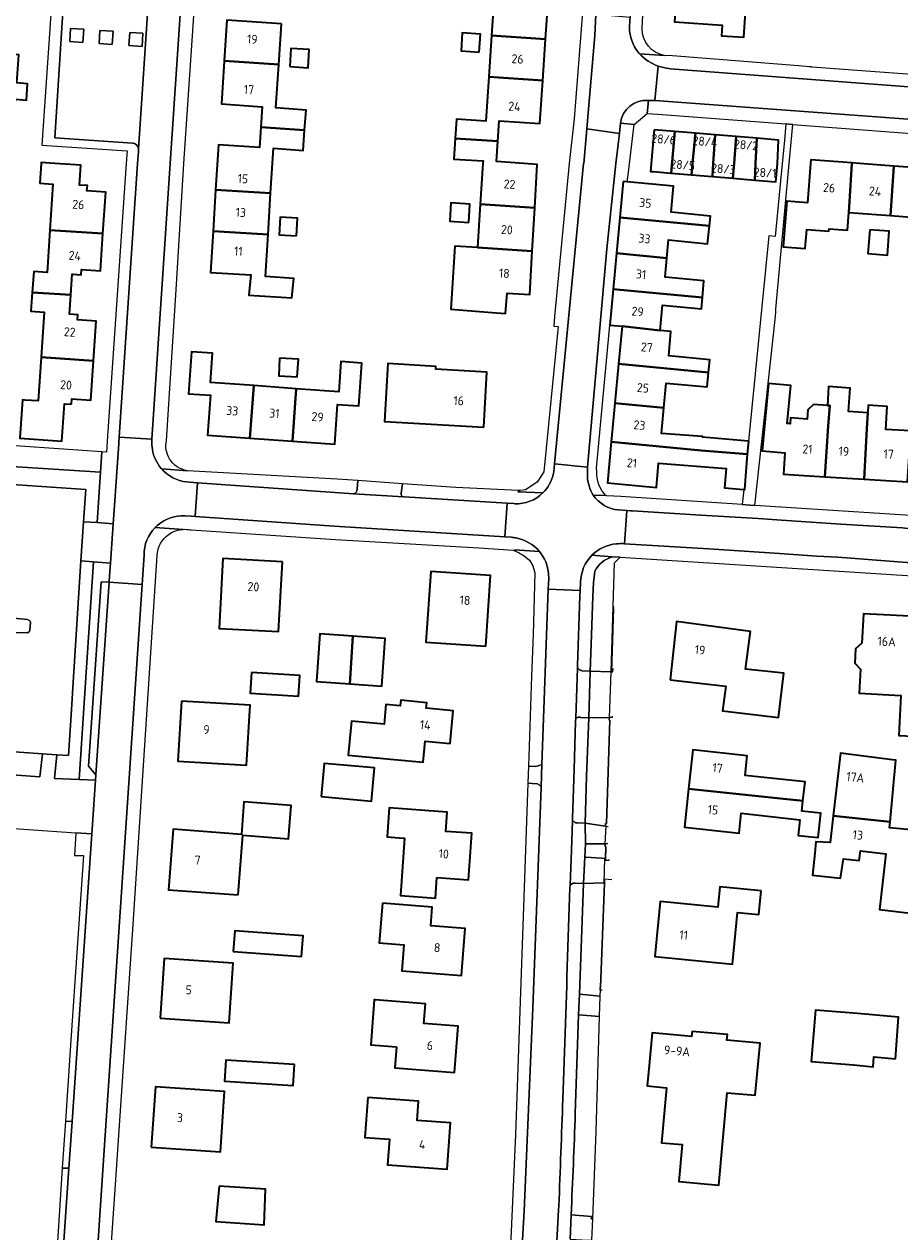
# Model space of a CAD drawing. Extents: x 150256 to 156914, y 461459 to 469481.
# Tile 434 of 656: x 155753 to 155885, y 464339 to 464521. Entities that reach past the tile are written whole.
import ezdxf
from ezdxf.enums import TextEntityAlignment as Align

# ---------------------------------------------------------------- set-up
doc = ezdxf.new("R2010")
doc.units = 0
doc.header["$LTSCALE"] = 0.75
for name, color, linetype, lineweight in [('B-RO-GR-BEPLANTING_CULTUUR_BODEMBEDEKKER-GV', 251, 'CONTINUOUS', 18), ('B-RO-GR-BEPLANTING_CULTUUR_VASTE PLANTENVAK-GV', 251, 'CONTINUOUS', 18), ('B-RO-IE-TERREINAFSCHEIDING_KUNSTMATIG_MUUR-G', 251, 'IE-TERREINAFSCHEIDING-KUNSTMATIG-DICHT', 18), ('B-RO-OG-BEBOUWING-GV', 6, 'CONTINUOUS', 35), ('B-RO-OG-BEBOUWING-T18', 1, 'CONTINUOUS', 18), ('B-RO-OG-TERREIN_CULTUURSCHEIDING-GV', 251, 'CONTINUOUS', 18), ('B-RO-VH-VERHARDING_ASFALT-GV', 251, 'CONTINUOUS', 18), ('B-RO-VH-VERHARDING_BETONSTRAATSTEEN-GV', 251, 'CONTINUOUS', 18), ('B-RO-VH-VERHARDING_STRAATBAKSTEEN-GV', 251, 'CONTINUOUS', 18), ('B-RO-VH-VERHARDING_TEGEL-GV', 251, 'CONTINUOUS', 18)]:
    doc.layers.add(name, color=color, linetype=linetype, lineweight=lineweight)
doc.styles.add('NLCS-ISO-M200-T18', font='NLCS-ISO.ttf', dxfattribs={"height": 360})
doc.linetypes.add('IE-TERREINAFSCHEIDING-KUNSTMATIG-DICHT', pattern='A,8,-1,[82,NLCS.SHX,S=0.75,R=90,X=0,Y=0],-1', length=10)

msp = doc.modelspace()

# ---------------------------------------------------------------- linework, layer by layer
at = {"layer": 'B-RO-GR-BEPLANTING_CULTUUR_BODEMBEDEKKER-GV'}
for points in [[(155764.453, 464453.51), (155743.182, 464454.857), (155743.074, 464452.215), (155762.243, 464450.911), (155761.924, 464446.058), (155763.964, 464445.927)], [(155760.089, 464417.751), (155759.65, 464410.838), (155757.882, 464410.962), (155757.557, 464407.407), (155761.262, 464407.229), (155762.231, 464421.799), (155762.333, 464423.346), (155763.442, 464440.017), (155761.512, 464440.154), (155760.45, 464423.436), (155760.352, 464421.89)], [(155751.041, 464431.429), (155750.769, 464431.085), (155750.772, 464429.937), (155750.887, 464429.659), (155751.23, 464429.4), (155753.461, 464429.327), (155753.726, 464429.47), (155753.83, 464429.656), (155753.906, 464430.913), (155753.825, 464431.148), (155753.466, 464431.323), (155751.406, 464431.524)], [(155755.735, 464411.113), (155741.674, 464412.103), (155741.439, 464408.666), (155755.355, 464407.645)]]:
    msp.add_lwpolyline(points, close=True, dxfattribs=at)
at = {"layer": 'B-RO-GR-BEPLANTING_CULTUUR_VASTE PLANTENVAK-GV'}
for points in [[(155759.837, 464518.345), (155761.833, 464518.209), (155761.96, 464520.205), (155759.964, 464520.341)], [(155766.379, 464519.904), (155764.384, 464520.04), (155764.25, 464518.045), (155766.245, 464517.909)], [(155768.74, 464517.739), (155770.735, 464517.603), (155770.869, 464519.598), (155768.873, 464519.734)]]:
    msp.add_lwpolyline(points, close=True, dxfattribs=at)
at = {"layer": 'B-RO-IE-TERREINAFSCHEIDING_KUNSTMATIG_MUUR-G'}
for points in [[(155841.776, 464433.253), (155841.724, 464433.256), (155841.708, 464432.978), (155841.758, 464432.975), (155841.442, 464423.453), (155841.652, 464423.446), (155841.669, 464423.946)], [(155841.556, 464416.776), (155841.545, 464416.576), (155841.122, 464416.599), (155841.101, 464416.189), (155841.21, 464416.183), (155840.67, 464400.598), (155840.56, 464400.603), (155840.544, 464400.206), (155840.954, 464400.19)], [(155840.9, 464397.549), (155840.491, 464397.573), (155840.467, 464397.162), (155840.577, 464397.156), (155840.538, 464395.083), (155841.068, 464395.075), (155841.07, 464395.174)], [(155841.511, 464392.159), (155840.407, 464392.234), (155840.381, 464391.669), (155839.802, 464375.904), (155839.752, 464375.907), (155839.732, 464375.596), (155840.042, 464375.576)]]:
    msp.add_lwpolyline(points, dxfattribs=at)
at = {"layer": 'B-RO-OG-BEBOUWING-GV'}
for points in [[(155831.504, 464518.723), (155831.933, 464525.209), (155825.742, 464525.619), (155825.947, 464528.712), (155819.595, 464529.132), (155819.399, 464526.163), (155823.819, 464525.871), (155823.382, 464519.26)], [(155861.887, 464526.793), (155851.361, 464527.521), (155850.954, 464521.298), (155858.124, 464520.829), (155858.019, 464519.226), (155861.377, 464519.006), (155861.724, 464524.305)], [(155791.744, 464521.028), (155783.526, 464521.583), (155783.112, 464515.44), (155791.333, 464514.885)], [(155821.516, 464516.746), (155821.706, 464519.452), (155818.966, 464519.644), (155818.776, 464516.938)], [(155831.504, 464518.723), (155823.382, 464519.26), (155822.969, 464513.016), (155831.091, 464512.479)], [(155742.414, 464504.658), (155751.282, 464504.047), (155751.668, 464509.655), (155753.323, 464509.541), (155753.493, 464512.011), (155751.859, 464512.123), (155752.151, 464516.358), (155743.262, 464516.98), (155740.163, 464517.197), (155739.751, 464511.21), (155742.811, 464510.999)], [(155792.978, 464514.573), (155795.73, 464514.412), (155795.891, 464517.164), (155793.139, 464517.324)], [(155791.333, 464514.885), (155783.112, 464515.44), (155782.674, 464508.955), (155788.815, 464508.541), (155788.608, 464505.466), (155795.215, 464505.02), (155795.451, 464508.028), (155790.898, 464508.385)], [(155831.091, 464512.479), (155822.969, 464513.016), (155822.53, 464506.369), (155818.108, 464506.662), (155817.916, 464503.766), (155824.331, 464503.342), (155824.533, 464506.398), (155830.662, 464505.993)], [(155781.807, 464496.016), (155790.097, 464495.517), (155790.527, 464502.305), (155794.975, 464501.956), (155795.215, 464505.02), (155788.608, 464505.466), (155788.4, 464502.39), (155782.224, 464502.807)], [(155817.916, 464503.766), (155817.71, 464500.644), (155822.106, 464500.377), (155822.081, 464500), (155821.678, 464493.855), (155829.885, 464493.329), (155830.266, 464499.857), (155828.215, 464500), (155824.129, 464500.285), (155824.331, 464503.342)], [(155847.87, 464505.078), (155847.428, 464500), (155847.327, 464498.81), (155847.715, 464498.777), (155850.445, 464498.545), (155850.977, 464504.819)], [(155853.481, 464498.288), (155853.646, 464500), (155854.084, 464504.559), (155850.977, 464504.819), (155850.445, 464498.545)], [(155857.053, 464504.311), (155854.084, 464504.559), (155853.646, 464500), (155853.481, 464498.288), (155856.652, 464498.019), (155856.778, 464500)], [(155857.053, 464504.311), (155856.778, 464500), (155856.652, 464498.019), (155859.709, 464497.759), (155859.894, 464500), (155860.227, 464504.046)], [(155859.709, 464497.759), (155863.007, 464497.48), (155863.144, 464500), (155863.351, 464503.785), (155860.227, 464504.046), (155859.894, 464500)], [(155863.007, 464497.48), (155866.186, 464497.21), (155866.423, 464500), (155866.616, 464503.512), (155863.351, 464503.785), (155863.144, 464500)], [(155756.845, 464489.947), (155764.84, 464489.427), (155765.266, 464495.672), (155762.439, 464495.864), (155762.494, 464496.662), (155761.29, 464496.744), (155761.493, 464499.736), (155757.594, 464500), (155755.527, 464500.133), (155755.517, 464500), (155755.317, 464497.027), (155757.316, 464496.892)], [(155877.187, 464492.618), (155877.623, 464500), (155877.628, 464500.089), (155871.446, 464500.56), (155871.403, 464500), (155870.953, 464494.088), (155867.843, 464494.325), (155867.319, 464487.447), (155870.636, 464487.195), (155870.852, 464490.034), (155874.2, 464489.779), (155874.228, 464490.178), (155877.012, 464489.936)], [(155877.187, 464492.618), (155883.444, 464492.141), (155883.948, 464499.608), (155878.797, 464500), (155877.628, 464500.089), (155877.623, 464500)], [(155892.342, 464485.529), (155892.836, 464492.493), (155889.783, 464492.726), (155890.271, 464499.126), (155883.948, 464499.608), (155883.444, 464492.141), (155889.631, 464491.669), (155889.182, 464485.77)], [(155843.194, 464497.272), (155842.687, 464491.874), (155856.199, 464490.605), (155856.349, 464492.066), (155850.433, 464492.672), (155850.798, 464496.558), (155843.808, 464497.214)], [(155790.097, 464495.517), (155781.807, 464496.016), (155781.426, 464489.798), (155789.703, 464489.298)], [(155819.945, 464491.12), (155820.117, 464493.874), (155817.248, 464494.053), (155817.076, 464491.3)], [(155821.678, 464493.855), (155821.251, 464487.328), (155829.504, 464486.799), (155829.885, 464493.329)], [(155794.001, 464489.094), (155794.161, 464491.771), (155791.534, 464491.928), (155791.374, 464489.251)], [(155842.18, 464486.476), (155849.784, 464485.762), (155850.041, 464488.495), (155855.921, 464487.892), (155856.199, 464490.605), (155842.687, 464491.874)], [(155764.84, 464489.427), (155756.845, 464489.947), (155756.415, 464483.596), (155754.42, 464483.732), (155754.175, 464480.57), (155760.005, 464480.216), (155760.202, 464483.339), (155760.377, 464483.327), (155761.58, 464483.245), (155761.634, 464484.044), (155764.46, 464483.851)], [(155781.426, 464489.798), (155781.044, 464483.579), (155787.099, 464483.214), (155786.819, 464480.161), (155793.276, 464479.749), (155793.607, 464482.701), (155789.302, 464482.976), (155789.703, 464489.298)], [(155880.339, 464490.028), (155880.058, 464486.43), (155883.004, 464486.199), (155883.285, 464489.797)], [(155829.504, 464486.799), (155821.251, 464487.328), (155817.846, 464487.551), (155817.224, 464478.065), (155822.815, 464477.626), (155825.494, 464477.416), (155825.735, 464480.487), (155829.123, 464480.27)], [(155841.673, 464481.078), (155855.143, 464479.813), (155855.372, 464482.337), (155849.513, 464482.87), (155849.784, 464485.762), (155842.18, 464486.476)], [(155760.005, 464480.216), (155754.175, 464480.57), (155753.959, 464477.773), (155756.008, 464477.626), (155755.545, 464470.839), (155763.407, 464470.294), (155763.819, 464476.233), (155760.992, 464476.429), (155761.048, 464477.227), (155759.821, 464477.312)], [(155855.143, 464479.813), (155841.673, 464481.078), (155841.166, 464475.674), (155843.034, 464475.499), (155848.759, 464474.848), (155849.118, 464478.663), (155854.99, 464478.129)], [(155842.501, 464469.824), (155856.071, 464468.504), (155856.255, 464470.432), (155850.057, 464471.023), (155850.402, 464474.694), (155848.759, 464474.848), (155843.034, 464475.499)], [(155760.113, 464463.742), (155760.172, 464464.55), (155762.995, 464464.354), (155763.407, 464470.294), (155755.545, 464470.839), (155755.095, 464464.234), (155753.1, 464464.37), (155752.713, 464464.402), (155752.309, 464458.639), (155758.649, 464458.195), (155759.043, 464463.827)], [(155786.984, 464458.631), (155787.549, 464466.545), (155781.031, 464467.01), (155781.347, 464471.433), (155778.189, 464471.659), (155777.737, 464465.331), (155781.023, 464465.096), (155780.594, 464459.087)], [(155791.457, 464470.686), (155791.319, 464468.018), (155794.114, 464467.847), (155794.277, 464470.512)], [(155793.374, 464458.174), (155799.763, 464457.718), (155800.192, 464463.725), (155803.364, 464463.498), (155803.825, 464469.949), (155800.695, 464470.173), (155800.37, 464465.629), (155793.939, 464466.088)], [(155822.207, 464460.288), (155822.678, 464468.58), (155814.965, 464469.019), (155814.989, 464469.442), (155807.742, 464469.854), (155807.247, 464461.138)], [(155841.945, 464463.9), (155849.324, 464463.208), (155849.674, 464466.935), (155855.865, 464466.345), (155856.071, 464468.504), (155842.501, 464469.824)], [(155879.913, 464460.094), (155879.503, 464452.46), (155886.042, 464452.066), (155886.411, 464458.192), (155889.653, 464457.997), (155890.272, 464468.144), (155887.209, 464468.329), (155887.04, 464465.527), (155886.768, 464465.543), (155886.732, 464464.939), (155886.418, 464459.721), (155882.764, 464459.941), (155882.952, 464463.411), (155880.084, 464463.58), (155880.03, 464462.469)], [(155793.939, 464466.088), (155787.549, 464466.545), (155786.984, 464458.631), (155793.374, 464458.174)], [(155873.566, 464452.818), (155874.097, 464460.454), (155874.312, 464463.542), (155873.991, 464463.565), (155871.856, 464463.701), (155870.991, 464462.917), (155870.91, 464461.485), (155868.396, 464461.674), (155868.346, 464460.809), (155868.092, 464460.825), (155867.881, 464460.838), (155868.431, 464466.569), (155865.099, 464466.888), (155864.122, 464456.705), (155867.535, 464456.41), (155867.341, 464453.193)], [(155873.566, 464452.818), (155879.503, 464452.46), (155879.913, 464460.094), (155880.03, 464462.469), (155877.142, 464462.655), (155877.37, 464466.186), (155874.127, 464466.403), (155873.991, 464463.565), (155874.312, 464463.542), (155874.097, 464460.454)], [(155861.946, 464456.251), (155862.103, 464458.175), (155862.082, 464458.177), (155855.154, 464458.771), (155855.164, 464458.877), (155848.958, 464459.316), (155849.324, 464463.208), (155841.945, 464463.9), (155841.396, 464458.06), (155854.971, 464456.785)], [(155861.369, 464450.916), (155861.507, 464450.905), (155861.946, 464456.251), (155854.971, 464456.785), (155841.396, 464458.06), (155840.818, 464451.904), (155848.197, 464451.211), (155848.542, 464454.888), (155858.7, 464454.052), (155858.48, 464451.149)], [(155791.877, 464440.036), (155782.913, 464440.522), (155782.343, 464429.997), (155791.307, 464429.511)], [(155822.507, 464427.323), (155823.222, 464437.971), (155814.206, 464438.576), (155813.492, 464427.928)], [(155850.26, 464422.27), (155858.687, 464421.29), (155858.147, 464417.558), (155866.575, 464416.601), (155867.424, 464423.232), (155861.644, 464423.863), (155862.393, 464429.532), (155851.224, 464431.009)], [(155891.956, 464416.177), (155892.097, 464418.253), (155892.337, 464421.696), (155886.849, 464421.988), (155887.366, 464431.776), (155879.386, 464432.199), (155879.152, 464427.757), (155878.197, 464426.92), (155878.083, 464424.763), (155878.945, 464423.831), (155878.756, 464420.223), (155885.047, 464419.89), (155884.729, 464413.888), (155891.776, 464413.515)], [(155802.48, 464428.828), (155797.504, 464429.177), (155796.999, 464421.985), (155802.025, 464421.632)], [(155802.48, 464428.828), (155802.025, 464421.632), (155806.832, 464421.295), (155807.337, 464428.487)], [(155787.217, 464423.347), (155787.025, 464420.219), (155794.306, 464419.773), (155794.498, 464422.902)], [(155776.681, 464419.03), (155776.142, 464410.023), (155786.476, 464409.405), (155787.015, 464418.412)], [(155808.687, 464410.25), (155813.06, 464409.844), (155813.353, 464412.998), (155817.15, 464412.645), (155817.61, 464417.598), (155813.532, 464417.977), (155813.609, 464418.806), (155809.699, 464419.17), (155809.621, 464418.335), (155807.469, 464418.535), (155807.195, 464415.582), (155802.275, 464416.045), (155801.791, 464410.898)], [(155853.05, 464405.814), (155867.333, 464404.325), (155869.819, 464404.066), (155870.282, 464404.019), (155870.608, 464406.874), (155861.581, 464407.863), (155861.887, 464410.799), (155853.699, 464411.702)], [(155883.395, 464400.879), (155884.266, 464410.142), (155884.115, 464410.162), (155875.923, 464411.225), (155874.851, 464401.788)], [(155797.713, 464404.664), (155805.282, 464403.983), (155805.732, 464408.977), (155798.163, 464409.658)], [(155853.05, 464405.814), (155852.416, 464400.067), (155860.655, 464399.159), (155860.989, 464402.186), (155869.817, 464401.187), (155869.571, 464398.831), (155872.594, 464398.516), (155872.977, 464402.191), (155870.108, 464402.491), (155870.282, 464404.019), (155869.819, 464404.066), (155867.333, 464404.325)], [(155785.204, 464389.855), (155785.888, 464398.848), (155792.795, 464398.323), (155793.175, 464403.317), (155786.086, 464403.856), (155785.714, 464398.968), (155775.431, 464399.751), (155774.739, 464390.651)], [(155815.135, 464392.499), (155819.88, 464392.156), (155820.385, 464399.147), (155816.484, 464399.429), (155816.694, 464402.331), (155807.959, 464402.962), (155807.645, 464398.603), (155810.037, 464398.43), (155810.264, 464398.414), (155809.637, 464389.756), (155814.909, 464389.374)], [(155874.851, 464401.788), (155874.392, 464397.743), (155872.216, 464397.881), (155872.083, 464396.148), (155871.739, 464392.815), (155875.928, 464392.382), (155876.388, 464395.301), (155878.766, 464395.057), (155878.956, 464396.517), (155882.766, 464396.03), (155881.819, 464387.652), (155888.954, 464386.839), (155890.389, 464399.326), (155883.308, 464399.949), (155883.395, 464400.879)], [(155863.978, 464390.481), (155857.759, 464391.082), (155857.465, 464388.041), (155848.784, 464388.879), (155847.982, 464380.568), (155859.654, 464379.441), (155860.406, 464387.227), (155863.634, 464386.916)], [(155806.932, 464388.622), (155806.468, 464382.643), (155810.159, 464382.356), (155809.856, 464378.449), (155818.872, 464377.749), (155819.42, 464384.814), (155814.229, 464385.217), (155814.448, 464388.039)], [(155784.48, 464381.365), (155794.768, 464380.599), (155795.006, 464383.686), (155784.709, 464384.451)], [(155773.463, 464371.284), (155783.846, 464370.597), (155784.441, 464379.58), (155774.058, 464380.267)], [(155809.068, 464366.967), (155808.82, 464363.815), (155817.791, 464363.109), (155818.34, 464370.09), (155813.198, 464370.495), (155813.432, 464373.473), (155805.86, 464374.069), (155805.706, 464374.081), (155805.17, 464367.274)], [(155884.196, 464365.199), (155884.679, 464371.478), (155878.508, 464371.993), (155872.172, 464372.517), (155871.532, 464364.786), (155877.868, 464364.262), (155880.85, 464364.001), (155880.98, 464365.509)], [(155847.093, 464364.158), (155846.814, 464361.107), (155849.749, 464360.839), (155848.991, 464352.55), (155852.101, 464352.266), (155851.593, 464346.705), (155857.602, 464346.156), (155858.875, 464360.081), (155863.103, 464359.695), (155863.819, 464367.531), (155858.829, 464367.987), (155858.905, 464368.824), (155853.579, 464369.31), (155853.509, 464368.542), (155847.543, 464369.087)], [(155793.683, 464364.31), (155783.36, 464364.968), (155783.13, 464361.816), (155793.473, 464361.165)], [(155772.125, 464351.882), (155782.531, 464351.172), (155783.152, 464360.283), (155772.746, 464360.993)], [(155804.724, 464359.35), (155804.295, 464353.346), (155808.001, 464353.082), (155807.724, 464349.206), (155816.678, 464348.568), (155817.175, 464355.538), (155812.161, 464355.896), (155812.368, 464358.804)], [(155782.331, 464346.008), (155781.867, 464340.679), (155789.124, 464340.204), (155789.338, 464345.549)]]:
    msp.add_lwpolyline(points, close=True, dxfattribs=at)
at = {"layer": 'B-RO-OG-TERREIN_CULTUURSCHEIDING-GV'}
for points in [[(155838.91, 464438.589), (155838.708, 464436.885), (155838.614, 464434.818), (155838.375, 464427.621), (155838.227, 464423.568), (155841.372, 464423.456), (155841.883, 464439.869), (155842.745, 464440.715), (155841.54, 464440.791)], [(155835.352, 464341.704), (155838.433, 464341.435), (155838.388, 464341.106), (155838.64, 464341.081), (155839.109, 464354.221), (155839.65, 464371.556), (155836.491, 464371.813), (155835.99, 464356.957)]]:
    msp.add_lwpolyline(points, dxfattribs=at)
for points in [[(155841.54, 464440.791, 0.1932814), (155838.91, 464438.589)], [(155835.99, 464356.957, -0.0038041), (155835.352, 464341.704)]]:
    msp.add_lwpolyline(points, format="xyb", dxfattribs=at)
for points in [[(155841.122, 464416.599), (155838.015, 464416.524), (155837.697, 464407.76), (155837.465, 464400.652), (155840.544, 464400.206), (155840.56, 464400.603), (155840.67, 464400.598), (155841.21, 464416.183), (155841.101, 464416.189)], [(155837.504, 464397.567), (155837.406, 464395.558), (155837.594, 464395.544), (155839.935, 464395.375), (155840.451, 464395.338), (155840.543, 464395.333), (155840.577, 464397.156), (155840.467, 464397.162), (155840.491, 464397.573)], [(155839.753, 464374.605), (155839.786, 464375.592), (155839.732, 464375.596), (155839.752, 464375.907), (155839.802, 464375.904), (155840.381, 464391.669), (155840.328, 464391.668), (155837.217, 464391.595), (155836.617, 464374.906)]]:
    msp.add_lwpolyline(points, close=True, dxfattribs=at)
at = {"layer": 'B-RO-VH-VERHARDING_ASFALT-GV'}
for points in [[(155770.206, 464502.209), (155770.179, 464501.811), (155770.058, 464500), (155767.291, 464458.801), (155772.211, 464458.475), (155774.965, 464500), (155780.357, 464580.041), (155780.382, 464580.427), (155780.383, 464580.442), (155781.133, 464591.399), (155776.2, 464591.707), (155773.483, 464551.141)], [(155842.629, 464504.516), (155837.731, 464505.227), (155837.267, 464500), (155837.242, 464500), (155832.863, 464454.76), (155837.84, 464454.266), (155840.761, 464487.16), (155842.091, 464500), (155842.529, 464503.681), (155842.626, 464504.497)], [(155825.718, 464448.838), (155810.209, 464449.79), (155810.139, 464449.794), (155802.589, 464450.258), (155799.768, 464450.431), (155779.104, 464451.916), (155778.745, 464446.839), (155799.651, 464445.38), (155825.361, 464443.772)]]:
    msp.add_lwpolyline(points, close=True, dxfattribs=at)
for points in [[(155848.477, 464514.665), (155847.951, 464509.473), (155886.781, 464506.63), (155923.111, 464503.865), (155923.48, 464508.708), (155850.301, 464514.246), (155850.071, 464514.294)], [(155921.351, 464442.932), (155918.114, 464443.037), (155910.308, 464443.565), (155905.545, 464443.849), (155892.312, 464444.692), (155885.604, 464445.108), (155885.268, 464445.129), (155875.978, 464445.711), (155867.072, 464446.297), (155863.512, 464446.525), (155854.91, 464447.02), (155844.593, 464447.677), (155844.319, 464447.699), (155843.756, 464447.722), (155843.388, 464442.748), (155844.224, 464442.687), (155856.117, 464441.958), (155866.754, 464441.292), (155872.361, 464440.889), (155875.514, 464440.702), (155885.281, 464439.977), (155893.584, 464439.36), (155919.741, 464437.73)], [(155763.573, 464329.566), (155764.986, 464350.68), (155770.737, 464436.599), (155765.763, 464436.932), (155763.772, 464407.941), (155763.716, 464407.125), (155763.161, 464399.04), (155760.194, 464355.769), (155759.851, 464350.774), (155759.709, 464348.698), (155758.101, 464325.262)], [(155834.111, 464359.086), (155834.492, 464370.486), (155834.695, 464376.174), (155834.739, 464377.585), (155835.188, 464390.953), (155835.204, 464391.345), (155835.414, 464396.583), (155835.57, 464401.027), (155835.585, 464401.44), (155835.806, 464408.728), (155836.031, 464416.048), (155836.046, 464416.485), (155836.307, 464424.043), (155836.319, 464424.399), (155836.695, 464434.869), (155836.689, 464434.969), (155836.719, 464435.693), (155831.927, 464435.884), (155830.971, 464409.523), (155830.848, 464406.125), (155830.844, 464406.024), (155829.616, 464372.87), (155828.3, 464342.308), (155827.183, 464323.035)], [(155832.211, 464322.648), (155832.245, 464323.129), (155832.247, 464323.239), (155832.249, 464323.379), (155832.834, 464331.687), (155833.187, 464337.15), (155833.215, 464337.671), (155833.474, 464342.435), (155833.508, 464343.064)]]:
    msp.add_lwpolyline(points, dxfattribs=at)
for points in [[(155850.071, 464514.294, -0.0583929), (155848.477, 464514.665)], [(155833.508, 464343.064, 0.0011842), (155834.111, 464359.086)]]:
    msp.add_lwpolyline(points, format="xyb", dxfattribs=at)
at = {"layer": 'B-RO-VH-VERHARDING_BETONSTRAATSTEEN-GV'}
for points in [[(155773.483, 464551.141), (155760.681, 464552.062), (155757.613, 464503.865), (155769.272, 464503.074)], [(155770.206, 464502.209), (155773.483, 464551.141)], [(155844.143, 464520.472), (155844.211, 464521.566), (155844.235, 464521.987), (155839.1, 464522.427), (155838.911, 464519.284), (155837.992, 464508.172), (155837.731, 464505.227)], [(155846.993, 464509.479), (155847.951, 464509.473), (155848.477, 464514.665)], [(155837.731, 464505.227), (155842.629, 464504.516), (155842.815, 464506.058)], [(155772.202, 464458.34), (155772.211, 464458.475), (155767.291, 464458.801), (155767.234, 464457.96), (155767.227, 464457.857)], [(155767.227, 464457.857), (155766.542, 464447.784), (155766.394, 464445.719), (155765.972, 464439.835), (155765.835, 464437.93), (155765.763, 464436.932), (155770.737, 464436.599), (155771.035, 464441.053)], [(155837.839, 464452.948), (155837.84, 464454.266), (155832.863, 464454.76), (155832.748, 464453.577), (155832.71, 464453.354)], [(155757.882, 464410.962), (155759.65, 464410.838), (155760.089, 464417.751), (155760.352, 464421.89), (155760.45, 464423.436), (155761.512, 464440.154), (155761.924, 464446.058), (155762.243, 464450.911), (155743.074, 464452.215), (155741.554, 464452.319), (155740.343, 464452.401), (155738.798, 464452.506), (155726.051, 464453.374), (155725.787, 464453.392), (155724.754, 464453.462), (155724.355, 464453.489), (155723.998, 464448.636), (155723.987, 464448.486), (155723.163, 464448.52), (155718.732, 464448.705), (155717.176, 464425.904), (155717.4, 464425.89), (155722.07, 464425.59)], [(155773.694, 464454.005), (155773.63, 464454.079)], [(155777.178, 464446.948), (155778.127, 464446.882), (155778.745, 464446.839), (155779.104, 464451.916), (155777.895, 464452.003), (155777.439, 464452.05)], [(155809.742, 464450.345), (155809.952, 464451.773), (155803.219, 464452.249), (155803.136, 464450.96)], [(155802.589, 464450.258), (155810.139, 464449.794)], [(155826.857, 464448.768), (155826.717, 464448.777), (155825.718, 464448.838), (155825.361, 464443.772), (155826.36, 464443.71)], [(155843.388, 464442.748), (155843.756, 464447.722), (155842.489, 464447.838)], [(155831.966, 464438.22), (155831.985, 464437.505), (155831.927, 464435.884), (155836.719, 464435.693)], [(155836.719, 464435.693), (155836.788, 464436.956)], [(155721.72, 464420.45), (155717.075, 464420.83), (155716.83, 464420.841), (155716.355, 464413.884), (155723.406, 464413.388), (155725.352, 464413.251), (155739.476, 464412.258), (155741.674, 464412.103), (155755.735, 464411.113), (155757.882, 464410.962)]]:
    msp.add_lwpolyline(points, dxfattribs=at)
for points in [[(155759.837, 464518.345), (155759.964, 464520.341), (155761.96, 464520.205), (155761.833, 464518.209)], [(155766.379, 464519.904), (155766.245, 464517.909), (155764.25, 464518.045), (155764.384, 464520.04)], [(155768.74, 464517.739), (155768.873, 464519.734), (155770.869, 464519.598), (155770.735, 464517.603)], [(155741.674, 464454.953), (155743.182, 464454.857), (155764.453, 464453.51), (155764.657, 464456.595), (155745.798, 464457.878), (155713.72, 464459.835), (155713.321, 464456.748), (155724.545, 464456.037), (155725.95, 464455.948)], [(155763.772, 464407.941), (155765.763, 464436.932), (155764.554, 464437.013), (155762.649, 464409.255)], [(155751.041, 464431.429), (155751.406, 464431.524), (155753.466, 464431.323), (155753.825, 464431.148), (155753.906, 464430.913), (155753.83, 464429.656), (155753.726, 464429.47), (155753.461, 464429.327), (155751.23, 464429.4), (155750.887, 464429.659), (155750.772, 464429.937), (155750.769, 464431.085)], [(155758.722, 464348.698), (155759.709, 464348.698), (155759.851, 464350.774), (155760.194, 464355.769), (155759.193, 464355.787)], [(155838.64, 464341.081), (155838.388, 464341.106), (155838.433, 464341.435), (155835.352, 464341.704), (155835.205, 464338.055), (155837.897, 464337.883), (155838.245, 464337.891), (155838.479, 464337.897)]]:
    msp.add_lwpolyline(points, close=True, dxfattribs=at)
for points in [[(155845.466, 464516.733, -0.1644312), (155844.143, 464520.472)], [(155845.679, 464516.494, -0.0132306), (155845.466, 464516.733)], [(155848.477, 464514.665, -0.1203956), (155845.679, 464516.494)], [(155842.815, 464506.058, -0.4138664), (155846.993, 464509.479)], [(155769.272, 464503.074, -0.3796725), (155770.206, 464502.209)], [(155772.285, 464456.907, -0.0593192), (155772.202, 464458.34)], [(155773.63, 464454.079, -0.1339823), (155772.285, 464456.907)], [(155777.439, 464452.05, -0.18666), (155773.694, 464454.005)], [(155832.71, 464453.354, -0.1516188), (155831.096, 464450.385)], [(155838.704, 464450.062, -0.151518), (155837.839, 464452.948)], [(155803.136, 464450.96, -0.3803094), (155802.589, 464450.258)], [(155810.139, 464449.794, -0.4262224), (155809.742, 464450.345)], [(155831.096, 464450.385, -0.2079055), (155826.857, 464448.768)], [(155842.489, 464447.838, -0.2271756), (155838.704, 464450.062)], [(155771.035, 464441.053, -0.2016331), (155772.712, 464445.186)], [(155772.712, 464445.186, -0.0259629), (155773.134, 464445.573)], [(155773.134, 464445.573, -0.1861997), (155777.178, 464446.948)], [(155826.36, 464443.71, -0.038406), (155827.064, 464443.613)], [(155827.064, 464443.613, -0.1749518), (155830.579, 464441.572)], [(155830.579, 464441.572, -0.1554738), (155831.966, 464438.22)], [(155838.492, 464441.011, -0.177812), (155842.143, 464442.724)], [(155842.143, 464442.724, -0.041767), (155843.388, 464442.748)], [(155836.788, 464436.956, -0.1953307), (155838.492, 464441.011)]]:
    msp.add_lwpolyline(points, format="xyb", dxfattribs=at)
at = {"layer": 'B-RO-VH-VERHARDING_STRAATBAKSTEEN-GV'}
msp.add_lwpolyline([(155846.993, 464509.479, 0.4138664), (155842.815, 464506.058)], format="xyb", dxfattribs=at)
msp.add_lwpolyline([(155842.815, 464506.058), (155844.869, 464505.847), (155846.834, 464507.532), (155846.993, 464509.479)], dxfattribs=at)
for points in [[(155838.015, 464416.524), (155841.122, 464416.599), (155841.372, 464423.456), (155838.227, 464423.568)], [(155840.491, 464397.573), (155840.615, 464400.203), (155840.544, 464400.206), (155837.465, 464400.652), (155837.504, 464397.567)], [(155837.406, 464395.558), (155837.217, 464391.595), (155840.328, 464391.668), (155840.451, 464395.338), (155839.935, 464395.375), (155837.594, 464395.544)]]:
    msp.add_lwpolyline(points, close=True, dxfattribs=at)
at = {"layer": 'B-RO-VH-VERHARDING_TEGEL-GV'}
for points in [[(155769.272, 464503.074), (155757.613, 464503.865), (155760.681, 464552.062), (155773.483, 464551.141), (155776.2, 464591.707), (155777.205, 464605.748), (155777.34, 464607.812)], [(155782.351, 464579.925), (155780.357, 464580.041), (155774.965, 464500), (155772.211, 464458.475), (155772.202, 464458.34)], [(155774.405, 464458.271), (155775.762, 464479.43), (155775.862, 464480.992), (155777, 464500), (155780.902, 464557.076), (155780.937, 464558.685), (155782.351, 464579.925)], [(155751.766, 464578.035), (155754.093, 464577.889), (155763.733, 464577.258), (155766.105, 464577.078), (155774.142, 464576.499), (155772.453, 464552.224), (155759.781, 464553.155), (155759.12, 464553.201), (155755.639, 464502.76), (155768.471, 464501.922), (155768.339, 464500), (155765.524, 464458.918), (155765.362, 464456.548), (155764.657, 464456.595), (155764.453, 464453.51), (155763.964, 464445.927), (155766.394, 464445.719), (155766.542, 464447.784)], [(155846.049, 464520.263), (155846.12, 464521.447), (155849.144, 464571.848), (155849.382, 464575.125), (155847.56, 464575.214), (155844.235, 464521.987), (155844.211, 464521.566), (155844.143, 464520.472)], [(155837.089, 464522.764), (155835.839, 464506.72), (155835.076, 464500.001), (155832.874, 464476.972), (155832.733, 464475.495), (155833.429, 464475.447), (155831.238, 464453.551), (155830.241, 464452.013), (155828.499, 464450.869), (155827.612, 464450.763), (155827.311, 464450.547), (155831.096, 464450.385)], [(155832.863, 464454.76), (155837.242, 464500), (155837.267, 464500), (155837.731, 464505.227), (155837.992, 464508.172), (155838.911, 464519.284), (155839.1, 464522.427)], [(155845.679, 464516.494), (155849.43, 464516.277)], [(155850.071, 464514.294), (155850.301, 464514.246), (155923.48, 464508.708), (155923.631, 464510.692), (155902.009, 464512.227), (155898.943, 464512.465), (155871.618, 464514.519), (155871.618, 464514.525), (155871.204, 464514.556), (155869.653, 464514.697), (155869.611, 464514.7), (155850.646, 464516.181), (155849.442, 464516.275), (155849.43, 464516.277), (155845.679, 464516.494)], [(155927.959, 464503.508), (155924.714, 464503.743), (155923.111, 464503.865), (155886.781, 464506.63), (155847.951, 464509.473), (155846.993, 464509.479), (155846.834, 464507.532), (155848.418, 464507.403), (155867.722, 464505.943), (155868.731, 464505.866)], [(155842.687, 464491.874), (155843.194, 464497.272), (155843.808, 464497.214), (155843.987, 464498.669), (155844.869, 464505.847), (155842.815, 464506.058), (155842.629, 464504.516), (155842.626, 464504.497), (155842.529, 464503.681), (155842.091, 464500), (155840.761, 464487.16), (155837.84, 464454.266), (155837.839, 464452.948)], [(155868.731, 464505.866), (155922.951, 464501.765), (155932.996, 464501.005), (155934.658, 464500), (155982.025, 464470.911), (155983.02, 464470.301), (156000.319, 464459.862), (156003.373, 464458.011), (156003.288, 464457.872), (156008.918, 464454.406), (156009.95, 464456.098), (156000.912, 464461.725), (155999.392, 464462.675), (155993.559, 464466.271), (155941.741, 464498.066), (155938.667, 464499.971), (155938.613, 464500.004), (155938.521, 464500.06), (155937.538, 464500.657)], [(155766.542, 464447.784), (155767.227, 464457.857), (155767.234, 464457.96), (155767.291, 464458.801), (155770.058, 464500), (155770.179, 464501.811), (155770.206, 464502.209)], [(155839.22, 464453.673), (155839.173, 464454.101), (155841.166, 464475.674), (155841.673, 464481.078), (155842.18, 464486.476), (155842.687, 464491.874)], [(155832.71, 464453.354), (155832.748, 464453.577), (155832.863, 464454.76)], [(155773.63, 464454.079), (155773.694, 464454.005), (155777.56, 464453.738)], [(155803.136, 464450.96), (155803.219, 464452.249), (155800.109, 464452.468), (155777.56, 464453.738), (155773.694, 464454.005)], [(155777.439, 464452.05), (155777.895, 464452.003), (155779.104, 464451.916), (155799.768, 464450.431), (155802.589, 464450.258)], [(155831.096, 464450.385), (155827.311, 464450.547), (155827.612, 464450.763), (155827.456, 464450.745), (155818, 464451.205), (155809.952, 464451.773), (155809.742, 464450.345)], [(155810.139, 464449.794), (155810.209, 464449.79), (155825.718, 464448.838)], [(155825.718, 464448.838), (155826.717, 464448.777), (155826.857, 464448.768)], [(155916.674, 464445.05), (155885.724, 464447.043), (155863.021, 464448.506), (155862.266, 464448.556), (155861.144, 464448.63), (155842.863, 464449.831), (155840.751, 464449.97), (155840.6, 464449.98), (155838.704, 464450.062)], [(155838.704, 464450.062), (155840.6, 464449.98)], [(155842.489, 464447.838), (155843.756, 464447.722), (155844.319, 464447.699), (155844.593, 464447.677), (155854.91, 464447.02), (155863.512, 464446.525), (155867.072, 464446.297), (155875.978, 464445.711), (155885.268, 464445.129), (155885.604, 464445.108), (155892.312, 464444.692), (155905.545, 464443.849), (155910.308, 464443.565), (155918.114, 464443.037), (155921.351, 464442.932)], [(155776.919, 464444.905), (155772.712, 464445.186)], [(155772.712, 464445.186), (155776.919, 464444.905), (155776.933, 464444.904)], [(155826.36, 464443.71), (155825.361, 464443.772), (155799.651, 464445.38), (155778.745, 464446.839), (155778.127, 464446.882), (155777.178, 464446.948)], [(155777.99, 464444.837), (155778.14, 464444.826), (155799.865, 464443.363), (155821.445, 464442.145), (155826.642, 464441.776), (155827.085, 464441.578)], [(155827.085, 464441.578), (155826.844, 464441.841), (155830.579, 464441.572)], [(155830.579, 464441.572), (155826.844, 464441.841), (155827.085, 464441.578), (155827.441, 464441.419), (155828.273, 464440.904), (155829.072, 464440.268), (155829.575, 464439.407), (155829.872, 464438.375), (155829.666, 464429.06), (155829.412, 464422.807), (155828.933, 464409.266)], [(155919.741, 464437.73), (155893.584, 464439.36), (155885.281, 464439.977), (155875.514, 464440.702), (155872.361, 464440.889), (155866.754, 464441.292), (155856.117, 464441.958), (155844.224, 464442.687), (155843.388, 464442.748)], [(155771.035, 464441.053), (155770.737, 464436.599), (155764.986, 464350.68), (155763.573, 464329.566)], [(155763.573, 464329.566), (155765.417, 464329.529), (155765.553, 464329.526), (155766.788, 464346.99), (155767.044, 464350.747), (155769.402, 464385.419), (155772.986, 464440.957)], [(155838.492, 464441.011), (155841.54, 464440.791), (155842.745, 464440.715), (155885.161, 464438.031), (155918.549, 464435.918)], [(155841.54, 464440.791), (155838.492, 464441.011)], [(155828.933, 464409.266), (155829.938, 464409.223), (155830.222, 464409.24), (155830.409, 464409.285), (155830.971, 464409.523), (155831.927, 464435.884), (155831.985, 464437.505), (155831.966, 464438.22)], [(155838.227, 464423.568), (155838.375, 464427.621), (155838.614, 464434.818), (155838.708, 464436.885), (155838.91, 464438.589)], [(155836.788, 464436.956), (155836.719, 464435.693), (155836.689, 464434.969), (155836.695, 464434.869), (155836.319, 464424.399), (155836.307, 464424.043), (155836.628, 464423.776), (155836.687, 464423.736), (155836.75, 464423.7), (155836.816, 464423.671), (155836.885, 464423.648), (155836.955, 464423.632), (155837.026, 464423.622), (155838.227, 464423.568)], [(155827.124, 464322.037), (155827.133, 464322.184), (155827.183, 464323.035), (155828.3, 464342.308), (155829.616, 464372.87), (155830.844, 464406.024), (155830.848, 464406.125), (155830.502, 464406.472), (155830.24, 464406.581), (155828.843, 464406.707), (155826.97, 464353.79), (155826.096, 464333.614), (155825.414, 464322.847), (155825.34, 464322.267), (155825.337, 464322.252), (155824.982, 464317.873)], [(155835.99, 464356.957), (155836.491, 464371.813), (155836.617, 464374.906), (155837.217, 464391.595), (155835.974, 464391.644), (155835.913, 464391.647), (155835.852, 464391.645), (155835.791, 464391.638), (155835.731, 464391.626), (155835.672, 464391.609), (155835.615, 464391.587), (155835.56, 464391.56), (155835.204, 464391.345), (155835.188, 464390.953), (155834.739, 464377.585), (155834.695, 464376.174), (155834.492, 464370.486), (155834.111, 464359.086)], [(155759.709, 464348.698), (155758.722, 464348.698), (155757.832, 464335.285), (155757.427, 464329.182), (155757.17, 464325.322), (155757.121, 464324.578)], [(155758.101, 464325.262), (155759.709, 464348.698)], [(155833.508, 464343.064), (155833.474, 464342.435), (155833.215, 464337.671), (155833.187, 464337.15), (155832.834, 464331.687), (155832.249, 464323.379), (155832.247, 464323.239)], [(155835.205, 464338.055), (155835.352, 464341.704)]]:
    msp.add_lwpolyline(points, dxfattribs=at)
for points in [[(155844.143, 464520.472, 0.1644312), (155845.466, 464516.733)], [(155849.43, 464516.277, -0.3736815), (155846.049, 464520.263)], [(155845.466, 464516.733, 0.0132306), (155845.679, 464516.494)], [(155845.679, 464516.494, 0.1203956), (155848.477, 464514.665)], [(155848.477, 464514.665, 0.0583929), (155850.071, 464514.294)], [(155770.206, 464502.209, 0.3796725), (155769.272, 464503.074)], [(155772.202, 464458.34, 0.0593192), (155772.285, 464456.907)], [(155774.872, 464455.524, -0.1911024), (155774.405, 464458.271)], [(155772.285, 464456.907, 0.1339823), (155773.63, 464454.079)], [(155777.56, 464453.738, -0.2261946), (155774.872, 464455.524)], [(155773.694, 464454.005, 0.18666), (155777.439, 464452.05)], [(155831.096, 464450.385, 0.1516188), (155832.71, 464453.354)], [(155837.839, 464452.948, 0.151518), (155838.704, 464450.062)], [(155840.6, 464449.98, -0.2106934), (155839.22, 464453.673)], [(155802.589, 464450.258, 0.3803094), (155803.136, 464450.96)], [(155809.742, 464450.345, 0.4262224), (155810.139, 464449.794)], [(155826.857, 464448.768, 0.2079055), (155831.096, 464450.385)], [(155838.704, 464450.062, 0.2271756), (155842.489, 464447.838)], [(155772.712, 464445.186, 0.2016331), (155771.035, 464441.053)], [(155773.134, 464445.573, 0.0259629), (155772.712, 464445.186)], [(155777.178, 464446.948, 0.1861997), (155773.134, 464445.573)], [(155772.986, 464440.957, -0.2383881), (155774.792, 464444.169)], [(155774.792, 464444.169, -0.1353067), (155776.919, 464444.905)], [(155776.933, 464444.904, -0.0653165), (155777.99, 464444.837)], [(155827.064, 464443.613, 0.038406), (155826.36, 464443.71)], [(155830.579, 464441.572, 0.1749518), (155827.064, 464443.613)], [(155831.966, 464438.22, 0.1554738), (155830.579, 464441.572)], [(155842.143, 464442.724, 0.177812), (155838.492, 464441.011)], [(155843.388, 464442.748, 0.041767), (155842.143, 464442.724)], [(155838.492, 464441.011, 0.1953307), (155836.788, 464436.956)], [(155838.91, 464438.589, -0.1932814), (155841.54, 464440.791)], [(155834.111, 464359.086, -0.0011842), (155833.508, 464343.064)], [(155835.352, 464341.704, 0.0038041), (155835.99, 464356.957)]]:
    msp.add_lwpolyline(points, format="xyb", dxfattribs=at)
for points in [[(155868.731, 464505.866), (155867.722, 464505.943), (155867.484, 464503.44), (155867.157, 464500), (155866.114, 464489.024), (155865.122, 464489.118), (155862.082, 464458.177), (155862.103, 464458.175), (155861.946, 464456.251), (155861.507, 464450.905), (155861.369, 464450.916), (155861.144, 464448.63), (155862.266, 464448.556), (155863.021, 464448.506), (155866.074, 464476.486), (155866.177, 464477.618), (155866.215, 464478.043), (155868.201, 464500)], [(155761.924, 464446.058), (155761.512, 464440.154), (155763.442, 464440.017), (155765.972, 464439.835), (155766.394, 464445.719), (155763.964, 464445.927)], [(155762.231, 464421.799), (155761.262, 464407.229), (155763.716, 464407.125), (155763.772, 464407.941), (155762.649, 464409.255), (155764.554, 464437.013), (155765.763, 464436.932), (155765.835, 464437.93), (155765.972, 464439.835), (155763.442, 464440.017), (155762.333, 464423.346)], [(155838.227, 464423.568), (155837.026, 464423.622), (155836.955, 464423.632), (155836.885, 464423.648), (155836.816, 464423.671), (155836.75, 464423.7), (155836.687, 464423.736), (155836.628, 464423.776), (155836.307, 464424.043), (155836.046, 464416.485), (155836.339, 464416.574), (155836.385, 464416.593), (155836.432, 464416.608), (155836.48, 464416.62), (155836.529, 464416.626), (155836.578, 464416.629), (155836.627, 464416.627), (155836.676, 464416.62), (155836.724, 464416.609), (155836.771, 464416.594), (155838.015, 464416.524)], [(155835.57, 464401.027), (155835.905, 464400.797), (155835.958, 464400.767), (155836.015, 464400.742), (155836.073, 464400.721), (155836.133, 464400.707), (155836.194, 464400.697), (155836.256, 464400.693), (155836.318, 464400.695), (155837.465, 464400.652), (155837.697, 464407.76), (155838.015, 464416.524), (155836.771, 464416.594), (155836.724, 464416.609), (155836.676, 464416.62), (155836.627, 464416.627), (155836.578, 464416.629), (155836.529, 464416.626), (155836.48, 464416.62), (155836.432, 464416.608), (155836.385, 464416.593), (155836.339, 464416.574), (155836.046, 464416.485), (155836.031, 464416.048), (155835.806, 464408.728), (155835.585, 464401.44)], [(155761.262, 464407.229), (155757.557, 464407.407), (155757.882, 464410.962), (155755.735, 464411.113), (155755.355, 464407.645), (155741.439, 464408.666), (155741.674, 464412.103), (155739.476, 464412.258), (155739.236, 464408.753), (155725.02, 464409.821), (155725.352, 464413.251), (155723.406, 464413.388), (155723.167, 464409.961), (155712.638, 464410.64), (155706.669, 464410.979), (155706.466, 464407.959), (155705.994, 464404.877), (155705.869, 464403.176), (155705.859, 464403.027), (155717.899, 464402.191), (155727.827, 464401.519), (155760.749, 464399.21), (155763.161, 464399.04), (155763.716, 464407.125)], [(155830.971, 464409.523), (155830.409, 464409.285), (155830.222, 464409.24), (155829.938, 464409.223), (155828.933, 464409.266), (155828.843, 464406.707), (155830.24, 464406.581), (155830.502, 464406.472), (155830.848, 464406.125)], [(155837.217, 464391.595), (155837.406, 464395.558), (155837.504, 464397.567), (155837.465, 464400.652), (155836.318, 464400.695), (155836.256, 464400.693), (155836.194, 464400.697), (155836.133, 464400.707), (155836.073, 464400.721), (155836.015, 464400.742), (155835.958, 464400.767), (155835.905, 464400.797), (155835.57, 464401.027), (155835.414, 464396.583), (155835.204, 464391.345), (155835.56, 464391.56), (155835.615, 464391.587), (155835.672, 464391.609), (155835.731, 464391.626), (155835.791, 464391.638), (155835.852, 464391.645), (155835.913, 464391.647), (155835.974, 464391.644)], [(155759.193, 464355.787), (155760.194, 464355.769), (155763.161, 464399.04), (155760.749, 464399.21), (155760.581, 464395.821), (155761.933, 464395.779), (155760.004, 464368.008)], [(155839.753, 464374.605), (155836.617, 464374.906), (155836.491, 464371.813), (155839.65, 464371.556)]]:
    msp.add_lwpolyline(points, close=True, dxfattribs=at)

# ---------------------------------------------------------------- texts
at = {"layer": 'B-RO-OG-BEBOUWING-T18', "style": 'NLCS-ISO-M200-T18'}
for s, rotation, p in [('19', 356.2, (155787.342, 464518.711)), ('26', 356.2, (155827.297, 464515.73)), ('17', 356.2, (155786.83, 464511.134)), ('24', 356.2, (155826.825, 464508.586)), ('28/6', 355.2, (155849.294, 464503.648)), ('28/4', 355.2, (155855.519, 464503.309)), ('28/2', 355.2, (155861.722, 464502.78)), ('28/5', 355.2, (155852.174, 464499.797)), ('28/3', 355.2, (155858.292, 464499.183)), ('15', 356.5, (155785.918, 464497.702)), ('28/1', 356.9, (155864.581, 464498.611)), ('22', 356.7, (155826.085, 464496.881)), ('26', 355.6, (155874.229, 464496.336)), ('24', 355.6, (155881.143, 464495.81)), ('26', 356.1, (155761.13, 464493.814)), ('35', 354.6, (155846.545, 464494.049)), ('13', 356.5, (155785.607, 464492.634)), ('20', 356.7, (155825.685, 464490.021)), ('33', 354.6, (155846.406, 464488.692)), ('24', 356.1, (155760.605, 464486.118)), ('11', 356.5, (155785.249, 464486.798)), ('18', 356.7, (155825.302, 464483.46)), ('31', 354.6, (155845.901, 464483.316)), ('29', 354.7, (155845.375, 464477.712)), ('22', 356, (155759.841, 464474.622)), ('27', 354.6, (155846.753, 464472.321)), ('20', 356, (155759.282, 464466.65)), ('25', 354.7, (155846.179, 464466.208)), ('16', 356.7, (155818.427, 464464.281)), ('33', 355.9, (155784.318, 464462.765)), ('31', 355.9, (155790.669, 464462.378)), ('29', 355.9, (155797.176, 464461.847)), ('23', 354.6, (155845.653, 464460.603)), ('21', 356.6, (155870.96, 464456.982)), ('19', 356.6, (155876.445, 464456.652)), ('17', 356.6, (155883.187, 464456.245)), ('21', 354.7, (155844.525, 464454.893)), ('20', 356.9, (155787.508, 464436.267)), ('18', 356.2, (155819.375, 464434.22)), ('16A', 357, (155882.894, 464428.007)), ('19', 353.7, (155854.779, 464426.751)), ('14', 354.7, (155813.395, 464415.471)), ('9', 356.6, (155780.433, 464414.76)), ('17', 353.7, (155857.421, 464408.964)), ('17A', 353.5, (155878.167, 464407.577)), ('15', 353.7, (155856.728, 464402.675)), ('13', 353.5, (155878.548, 464398.89)), ('10', 355.9, (155816.174, 464396.042)), ('7', 355.6, (155779.09, 464395.109)), ('11', 354.5, (155852.315, 464383.827)), ('8', 355.6, (155815.184, 464381.925)), ('5', 356.2, (155777.756, 464375.575)), ('6', 355.5, (155814.1, 464367.19)), ('9-9A', 354.8, (155851.312, 464366.375)), ('3', 356.1, (155776.437, 464356.324)), ('4', 355.9, (155812.931, 464352.261))]:
    msp.add_text(s, height=1.35, rotation=rotation, dxfattribs=at).set_placement(p, align=Align.MIDDLE)

doc.saveas('drawing.dxf')
